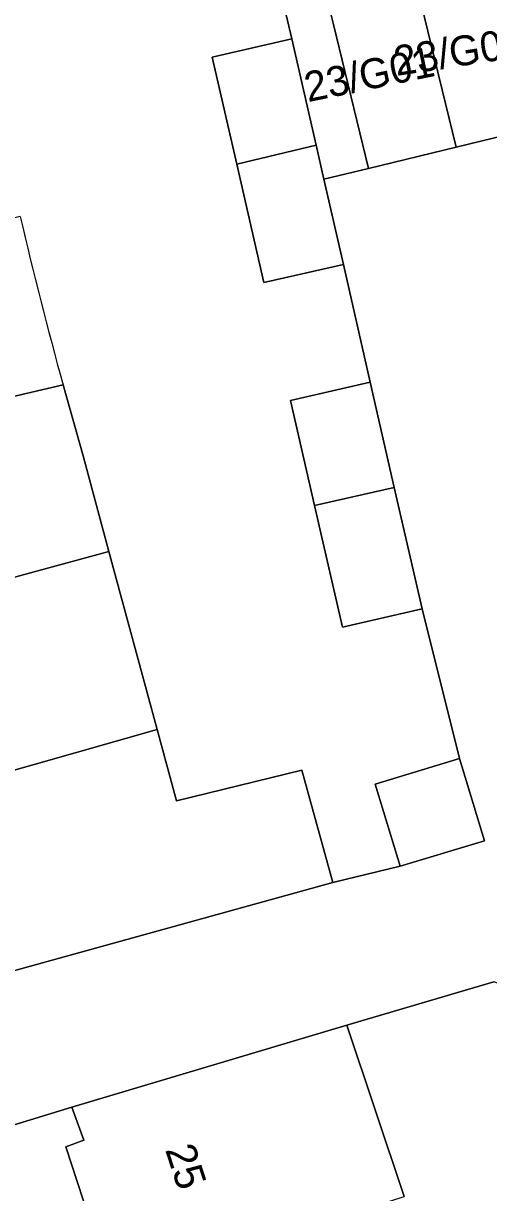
# Model space of a CAD drawing. Extents: x 162073 to 163043, y 381818 to 382561.
# Drawn here: x 162502.39 to 162517.92, y 382402.12 to 382441.19 of the extents above; entities that cross this region are included whole.
import ezdxf

# ---------------------------------------------------------------- set-up
doc = ezdxf.new("R2010")
doc.units = 0
for name, color, linetype in [('IMGEO_Erf', 7, 'Continuous'), ('IMGEO_Fietspad_gesloten', 7, 'Continuous'), ('IMGEO_Pand', 7, 'Continuous'), ('IMGEO_Pand_nummerreeks', 7, 'Continuous'), ('IMGEO_Rijbaan_lokaal_open', 7, 'Continuous'), ('IMGEO_Voetpad_open', 7, 'Continuous')]:
    doc.layers.add(name, color=color, linetype=linetype)

msp = doc.modelspace()

# ---------------------------------------------------------------- linework, layer by layer
at = {"layer": 'IMGEO_Erf'}
for points in [[(162509.508, 382436.486), (162508.69, 382440.07), (162511.35, 382440.677), (162510.496, 382444.316), (162508.115, 382444.032), (162507.654, 382447.908), (162507.176, 382451.925), (162509.556, 382452.208), (162509.333, 382454.078), (162498.696, 382452.511), (162499.879, 382446.434), (162500, 382445.814), (162500.91, 382441.14), (162500.965, 382440.853), (162501.021, 382440.567)], [(162503.709, 382429.122), (162504.382, 382426.74), (162505.243, 382423.55), (162506.849, 382417.601), (162507.495, 382415.21), (162511.686, 382416.242), (162512.721, 382412.488), (162514.964, 382413.031), (162514.134, 382415.778), (162516.953, 382416.629), (162515.698, 382421.627), (162513.037, 382421.02), (162512.11, 382425.084), (162511.309, 382428.595), (162513.969, 382429.202), (162513.077, 382433.142), (162510.41, 382432.534), (162509.508, 382436.486)], [(162523.393, 382400.86), (162521.332, 382403.562), (162519.34, 382408.727), (162518.098, 382409.172), (162513.191, 382407.718), (162515.105, 382401.997)], [(162504.769, 382400.696), (162503.802, 382403.659), (162504.403, 382403.876), (162504.007, 382404.978), (162500, 382403.756), (162496.28, 382402.621), (162500, 382391.35)]]:
    msp.add_lwpolyline(points, dxfattribs=at)
msp.add_arc((162660.64, 382472.051), 162.697, 193.25732, 195.2993, dxfattribs=at)
at = {"layer": 'IMGEO_Fietspad_gesloten'}
msp.add_arc((162879.668, 382521.72), 407.422, 189.34153, 202.81359, dxfattribs=at)
at = {"layer": 'IMGEO_Pand'}
for points in [[(162515.42, 382442.864), (162516.84, 382437.056), (162519.767, 382437.772), (162520.267, 382444.049)], [(162513.913, 382436.341), (162516.84, 382437.056), (162515.42, 382442.864), (162512.494, 382442.149), (162512.735, 382441.162)], [(162512.16, 382437.126), (162511.35, 382440.677), (162508.69, 382440.07), (162509.508, 382436.486)], [(162512.16, 382437.126), (162509.508, 382436.486), (162510.41, 382432.534), (162513.077, 382433.142), (162512.42, 382435.988)], [(162503.709, 382429.122), (162500, 382428.244), (162493.896, 382426.799), (162494.204, 382425.493), (162493.584, 382425.336), (162494.312, 382422.434), (162494.903, 382422.571), (162495.369, 382420.863), (162500, 382422.123), (162505.243, 382423.55), (162504.382, 382426.74)], [(162514.771, 382425.69), (162513.969, 382429.202), (162511.309, 382428.595), (162512.11, 382425.084)], [(162514.771, 382425.69), (162512.11, 382425.084), (162513.037, 382421.02), (162515.698, 382421.627)], [(162496.995, 382414.795), (162500, 382415.65), (162506.849, 382417.601), (162505.243, 382423.55), (162500, 382422.123), (162495.369, 382420.863), (162495.73, 382419.539), (162495.1, 382419.371), (162495.898, 382416.478), (162496.468, 382416.646)], [(162496.995, 382414.795), (162498.755, 382408.619), (162500, 382408.964), (162512.721, 382412.488), (162511.686, 382416.242), (162507.495, 382415.21), (162506.849, 382417.601), (162500, 382415.65)], [(162514.964, 382413.031), (162517.782, 382413.882), (162516.953, 382416.629), (162514.134, 382415.778)], [(162515.105, 382401.997), (162513.191, 382407.718), (162504.007, 382404.978), (162504.403, 382403.876), (162503.802, 382403.659), (162504.769, 382400.696), (162505.32, 382400.884), (162505.938, 382399.016)]]:
    msp.add_lwpolyline(points, close=True, dxfattribs=at)
msp.add_lwpolyline([(162502.279, 382434.741), (162500, 382434.191), (162492.611, 382432.407), (162492.849, 382431.417), (162492.178, 382431.27), (162492.847, 382428.328), (162493.497, 382428.495), (162493.896, 382426.799), (162500, 382428.244), (162503.709, 382429.122)], dxfattribs=at)
msp.add_arc((162660.64, 382472.051), 162.697, 193.25732, 195.2993, dxfattribs=at)
at = {"layer": 'IMGEO_Rijbaan_lokaal_open'}
msp.add_lwpolyline([(162519.767, 382437.772), (162516.84, 382437.056), (162513.913, 382436.341), (162512.42, 382435.988), (162513.077, 382433.142), (162513.969, 382429.202), (162514.771, 382425.69), (162515.698, 382421.627), (162516.953, 382416.629), (162517.782, 382413.882), (162514.964, 382413.031), (162512.721, 382412.488), (162500, 382408.964), (162498.755, 382408.619), (162494.881, 382407.482), (162496.28, 382402.621), (162500, 382403.756), (162504.007, 382404.978), (162513.191, 382407.718), (162518.098, 382409.172)], dxfattribs=at)
msp.add_arc((162879.668, 382521.72), 407.422, 189.34153, 202.81359, dxfattribs=at)
at = {"layer": 'IMGEO_Voetpad_open'}
msp.add_lwpolyline([(162510.496, 382444.316), (162511.35, 382440.677), (162512.16, 382437.126), (162512.42, 382435.988), (162513.913, 382436.341), (162512.735, 382441.162), (162512.494, 382442.149)], dxfattribs=at)

# ---------------------------------------------------------------- texts
at = {"layer": 'IMGEO_Pand_nummerreeks'}
for s, rotation, p in [('23/G02', 8.7462, (162514.84, 382439.437)), ('23/G01', 11.6894, (162511.885, 382438.559)), ('25', 287.9495, (162507.114, 382403.56))]:
    msp.add_text(s, height=1, rotation=rotation, dxfattribs=at).set_placement(p)

doc.saveas('drawing.dxf')
